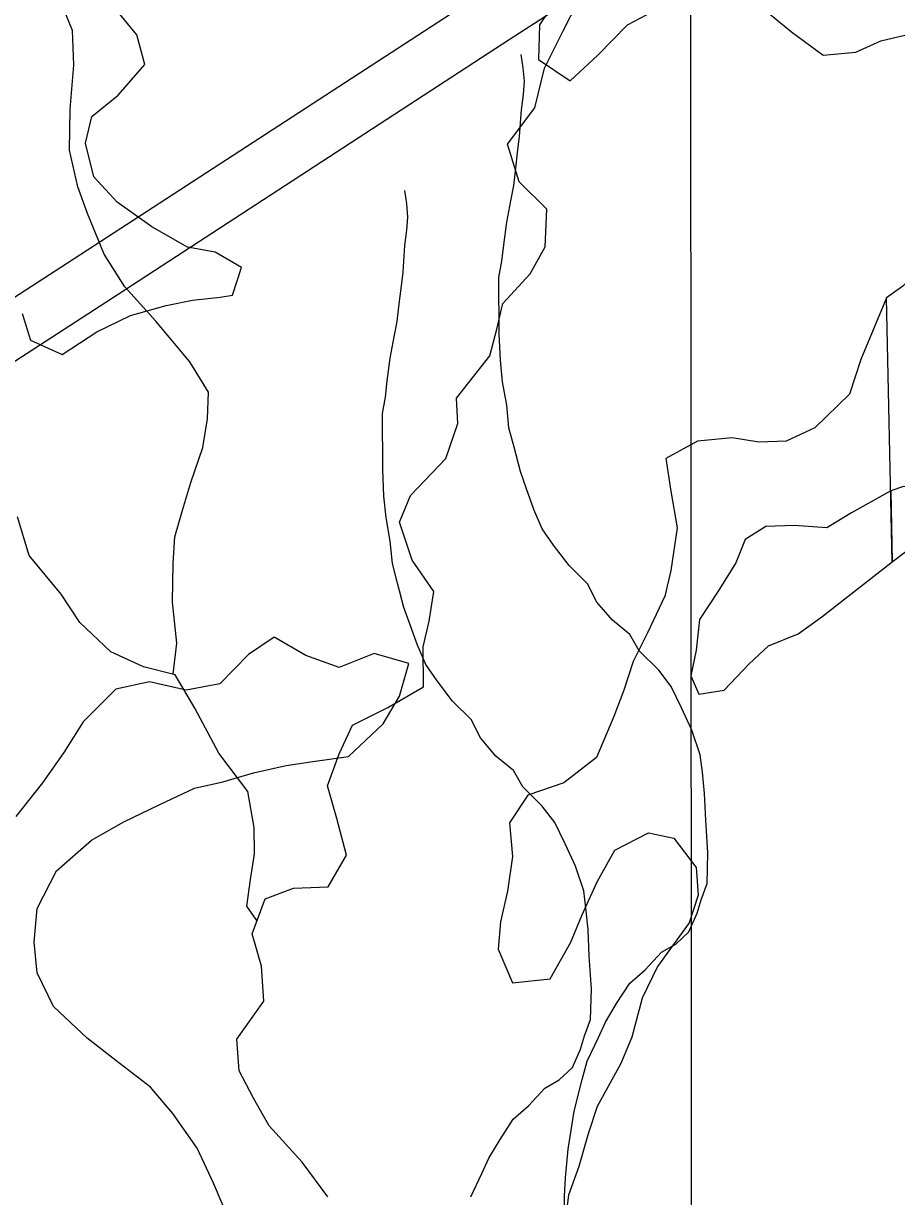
# Model space of a CAD drawing. Extents: x -21.1 to 50.3, y 0 to 22.1.
# Drawn here: x 8.2194 to 8.5438, y 18.4857 to 18.9217 of the extents above; entities that cross this region are included whole.
import ezdxf

# ---------------------------------------------------------------- set-up
doc = ezdxf.new("R2010")
doc.units = 0
for name, color, linetype in [('GM_X_Interstate_Route', 7, 'Continuous'), ('GM_X_Major_Lake', 7, 'Continuous'), ('GM_X_Minor_River', 7, 'Continuous'), ('GM_X_Section', 7, 'Continuous')]:
    doc.layers.add(name, color=color, linetype=linetype)

msp = doc.modelspace()

# ---------------------------------------------------------------- linework, layer by layer
at = {"layer": 'GM_X_Interstate_Route'}
msp.add_line((8.40028, 18.916), (8.44239, 18.94344), dxfattribs=at)
for points in [[(8.12551, 18.76133), (8.23329, 18.83118), (8.47419, 18.98789), (8.59865, 19.06898), (8.69638, 19.13271), (8.7732, 19.18352), (8.83168, 19.22137), (8.88137, 19.25301), (8.9, 19.26511)], [(8.1204, 18.73408), (8.12209, 18.73518), (8.2546, 18.82106), (8.40028, 18.916)]]:
    msp.add_lwpolyline(points, dxfattribs=at)
at = {"layer": 'GM_X_Major_Lake'}
msp.add_line((8.54228, 18.72158), (8.54013, 18.81968), dxfattribs=at)
for points in [[(8.41958, 18.93376), (8.41123, 18.92124), (8.41084, 18.90835), (8.42259, 18.90038), (8.43283, 18.90987), (8.44383, 18.92124), (8.45331, 18.92618)], [(8.21899, 18.81389), (8.22201, 18.80403), (8.23376, 18.79872), (8.24666, 18.80706), (8.25917, 18.81313), (8.27244, 18.81693), (8.28229, 18.81883), (8.29253, 18.81996), (8.29708, 18.82072), (8.3005, 18.83097), (8.29064, 18.83665), (8.28041, 18.83855), (8.26715, 18.84613), (8.25426, 18.85523), (8.24555, 18.86471), (8.24253, 18.87723), (8.24481, 18.88709), (8.25466, 18.89506), (8.26453, 18.90643), (8.2615, 18.91743), (8.25354, 18.92729)], [(8.49311, 18.92808), (8.50486, 18.9186), (8.5166, 18.90987), (8.52873, 18.91101), (8.53804, 18.91519)], [(8.53804, 18.91519), (8.55115, 18.9183), (8.56397, 18.92088), (8.5748, 18.91127), (8.58077, 18.89889), (8.58485, 18.88647), (8.57986, 18.87307), (8.5718, 18.86111), (8.56641, 18.84846), (8.55836, 18.83613), (8.54614, 18.82408), (8.54013, 18.81968)], [(8.54013, 18.81968), (8.53056, 18.79685), (8.52639, 18.78396), (8.51349, 18.77144), (8.50288, 18.76651), (8.49264, 18.76613), (8.48279, 18.76765), (8.4699, 18.76651), (8.45815, 18.76006), (8.46003, 18.74792), (8.4623, 18.73427), (8.46002, 18.71834), (8.45774, 18.70886), (8.45129, 18.6952), (8.44597, 18.68458), (8.44255, 18.67396), (8.43876, 18.6641), (8.43231, 18.64893), (8.42017, 18.63944), (8.4069, 18.63489), (8.40007, 18.62465), (8.4012, 18.61213), (8.3993, 18.59924), (8.39664, 18.58786), (8.39588, 18.57762), (8.40118, 18.56511), (8.4152, 18.56662), (8.42279, 18.58028), (8.42697, 18.59014), (8.43266, 18.60266), (8.43911, 18.61441), (8.45162, 18.62086), (8.4611, 18.61897), (8.46943, 18.60797), (8.47018, 18.59773), (8.46677, 18.58749), (8.45501, 18.57118), (8.44932, 18.55942), (8.44552, 18.54501), (8.44134, 18.53515), (8.43261, 18.51922), (8.4292, 18.50898), (8.42578, 18.49684), (8.42198, 18.48622), (8.42046, 18.47446)], [(8.54171, 18.74797), (8.52712, 18.73982), (8.51797, 18.73421), (8.50585, 18.73508), (8.49523, 18.7348), (8.4876, 18.72994), (8.4841, 18.72125), (8.47756, 18.71069), (8.47063, 18.70013), (8.46938, 18.68876), (8.46739, 18.6793), (8.47036, 18.67244), (8.47985, 18.67387), (8.48904, 18.68365), (8.49631, 18.69041), (8.50735, 18.69486), (8.51613, 18.70123), (8.54228, 18.72158)], [(8.54228, 18.72158), (8.55551, 18.7317), (8.5594, 18.73722), (8.55778, 18.74403), (8.55227, 18.74922), (8.54643, 18.74955), (8.54171, 18.74797)], [(8.54171, 18.74797), (8.54228, 18.72158)], [(8.35916, 18.67168), (8.36258, 18.68381), (8.34969, 18.68761), (8.3368, 18.68229), (8.3243, 18.68684), (8.31255, 18.69367), (8.30307, 18.68722), (8.29245, 18.67622), (8.27994, 18.67394), (8.2663, 18.67697), (8.25379, 18.67432), (8.24165, 18.66218), (8.23444, 18.6508), (8.22647, 18.63943), (8.21661, 18.62691)], [(8.29651, 18.47559), (8.29008, 18.49076), (8.28402, 18.50365), (8.27493, 18.51654), (8.26659, 18.5264), (8.25371, 18.53626), (8.2431, 18.54461), (8.2306, 18.55636), (8.22454, 18.56888), (8.22341, 18.58026), (8.22455, 18.59277), (8.23176, 18.60681), (8.24466, 18.61819), (8.25679, 18.62502), (8.27006, 18.63146), (8.28295, 18.63753), (8.29357, 18.63981), (8.30494, 18.64322), (8.31707, 18.64588), (8.32693, 18.6474), (8.3402, 18.6493), (8.35309, 18.66144), (8.35916, 18.67168)]]:
    msp.add_lwpolyline(points, dxfattribs=at)
at = {"layer": 'GM_X_Minor_River'}
for points in [[(8.27505, 18.67985), (8.27647, 18.69144), (8.27482, 18.70663), (8.27507, 18.72107), (8.27574, 18.73096), (8.27868, 18.74124), (8.28163, 18.75115), (8.28607, 18.76411), (8.28787, 18.77477), (8.28816, 18.78465), (8.28123, 18.79598), (8.26857, 18.81106), (8.25707, 18.82387), (8.24937, 18.83596), (8.24317, 18.8511), (8.23966, 18.86095), (8.2365, 18.8746), (8.23675, 18.8898), (8.23812, 18.90615), (8.23762, 18.91906), (8.23258, 18.93156)], [(8.41307, 18.90513), (8.42015, 18.91925), (8.42537, 18.92956)], [(8.39744, 18.78854), (8.39663, 18.79652), (8.3962, 18.80639), (8.39608, 18.82729), (8.39719, 18.83337), (8.39792, 18.83945), (8.39901, 18.84782), (8.40049, 18.8558), (8.4016, 18.86151), (8.40233, 18.86797), (8.40306, 18.87367), (8.40379, 18.87976), (8.40449, 18.88964), (8.40522, 18.89534), (8.40558, 18.90028), (8.40517, 18.90522), (8.40438, 18.91015)], [(8.33259, 18.48565), (8.32299, 18.49848), (8.31072, 18.51204), (8.30493, 18.52225), (8.29953, 18.53245), (8.29867, 18.54423), (8.30879, 18.55838), (8.30791, 18.57129), (8.30439, 18.58342), (8.3092, 18.59638), (8.31979, 18.60028), (8.33269, 18.60078), (8.33942, 18.61262), (8.33588, 18.62627), (8.33235, 18.63839), (8.3368, 18.65021), (8.34164, 18.6609), (8.35486, 18.66748), (8.36807, 18.6752), (8.36794, 18.69002), (8.37013, 18.69954), (8.37193, 18.71058), (8.36386, 18.72228), (8.35918, 18.7363), (8.36326, 18.74621), (8.37642, 18.76002), (8.38086, 18.77298), (8.38039, 18.78247), (8.39278, 18.79817), (8.39534, 18.80807), (8.39753, 18.81759), (8.40768, 18.8287), (8.41328, 18.83864), (8.41392, 18.8527), (8.40358, 18.86286), (8.39928, 18.87688), (8.40941, 18.89028), (8.41307, 18.90513)], [(8.35415, 18.73803), (8.35335, 18.746), (8.35291, 18.75588), (8.35279, 18.77677), (8.3539, 18.78286), (8.35463, 18.78894), (8.35573, 18.7973), (8.3572, 18.80529), (8.35831, 18.81099), (8.35904, 18.81745), (8.35977, 18.82316), (8.3605, 18.82924), (8.3612, 18.83912), (8.36193, 18.84482), (8.36229, 18.84976), (8.36188, 18.8547), (8.36109, 18.85963)], [(8.42047, 18.47981), (8.42043, 18.48589), (8.42078, 18.49273), (8.42186, 18.50338), (8.42407, 18.51745), (8.42705, 18.52924), (8.42891, 18.53609), (8.43305, 18.54485), (8.43568, 18.55056), (8.43983, 18.55742), (8.44474, 18.56505), (8.45042, 18.57002), (8.45647, 18.57651), (8.46179, 18.57958), (8.46671, 18.58416), (8.46972, 18.59102), (8.47121, 18.59596), (8.47346, 18.60205), (8.47378, 18.61345), (8.47295, 18.62561), (8.47251, 18.63548), (8.47171, 18.64345), (8.47091, 18.64991), (8.46782, 18.65901), (8.46397, 18.66734), (8.46011, 18.6753), (8.45551, 18.68135), (8.44824, 18.68853), (8.44478, 18.69459), (8.43828, 18.69988), (8.43253, 18.70668), (8.42907, 18.7135), (8.42218, 18.7203), (8.41643, 18.72787), (8.41221, 18.73392), (8.40912, 18.74112), (8.40641, 18.7487), (8.4041, 18.75515), (8.40176, 18.76425), (8.39982, 18.77146), (8.39901, 18.77982), (8.39744, 18.78854)], [(8.30619, 18.58828), (8.3024, 18.59366), (8.30383, 18.60355), (8.30526, 18.61306), (8.30517, 18.62294), (8.30278, 18.63622), (8.29202, 18.65055), (8.28314, 18.66719), (8.27582, 18.67966), (8.26403, 18.68259), (8.25184, 18.68817), (8.24035, 18.69909), (8.23343, 18.70966), (8.22154, 18.72399), (8.21723, 18.73839)], [(8.38562, 18.48557), (8.38976, 18.49433), (8.39239, 18.50004), (8.39654, 18.5069), (8.40145, 18.51453), (8.40713, 18.5195), (8.41319, 18.52599), (8.4185, 18.52906), (8.42342, 18.53365), (8.42643, 18.5405), (8.42792, 18.54545), (8.43017, 18.55154), (8.43049, 18.56294), (8.42966, 18.57509), (8.42923, 18.58497), (8.42842, 18.59294), (8.42763, 18.59939), (8.42453, 18.60849), (8.42068, 18.61683), (8.41683, 18.62479), (8.41222, 18.63084), (8.40495, 18.63802), (8.40149, 18.64407), (8.39499, 18.64936), (8.38924, 18.65616), (8.38578, 18.66298), (8.37889, 18.66978), (8.37314, 18.67735), (8.36892, 18.6834), (8.36583, 18.69061), (8.36313, 18.69819), (8.36081, 18.70463), (8.35847, 18.71374), (8.35653, 18.72095), (8.35572, 18.7293), (8.35415, 18.73803)]]:
    msp.add_lwpolyline(points, dxfattribs=at)
at = {"layer": 'GM_X_Section'}
msp.add_lwpolyline([(7.45853, 19.14217), (8.46716, 19.13592), (8.4678, 18.13938), (7.46215, 18.13462)], close=True, dxfattribs=at)

doc.saveas('drawing.dxf')
